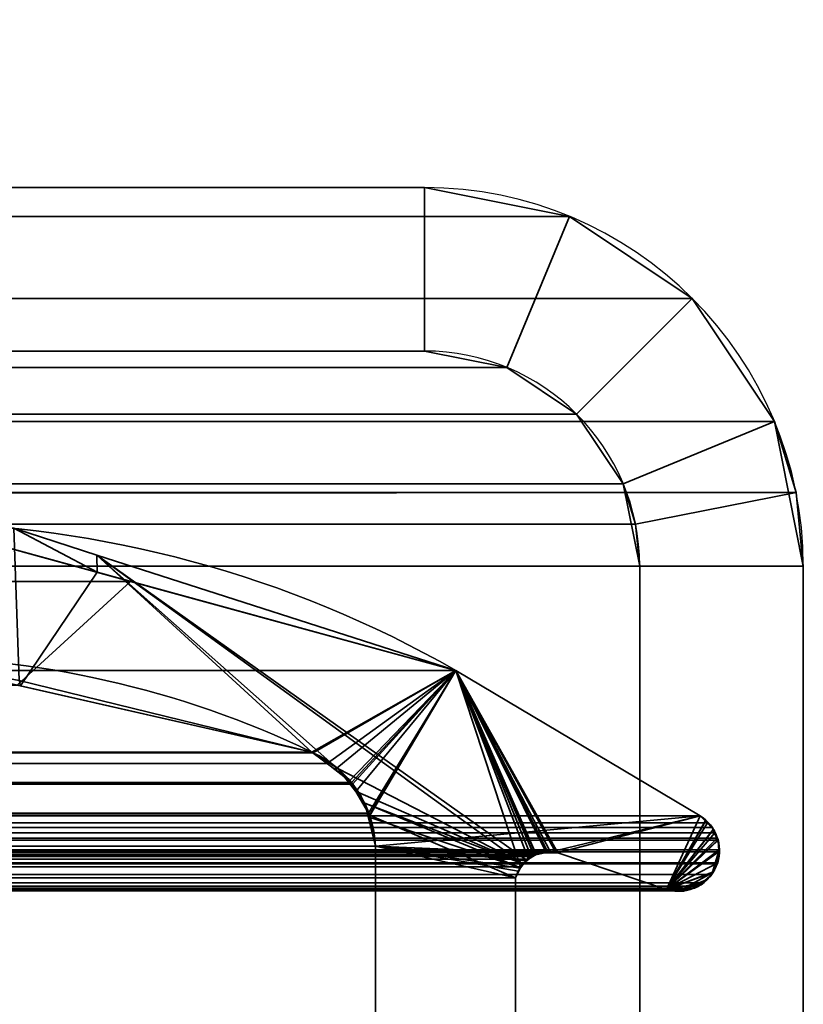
# Model space of a CAD drawing. Header units: millimetres. Extents: x -488 to 6688, y -115 to 115.
# Tile 393 of 656: x 308.45 to 314.2, y 9.71 to 16.93. Entities that reach past the tile are written whole.
import ezdxf

# ---------------------------------------------------------------- set-up
doc = ezdxf.new("R2010")
doc.units = ezdxf.units.MM
doc.layers.add('151', color=7, linetype='Continuous', true_color=0xffffff)

# ---------------------------------------------------------------- blocks, each defined once
blk = doc.blocks.new('UG_SURFACE_001')
at = {"layer": '151', "color": 252, "linetype": 'Continuous', "lineweight": 35}
for points in [[(487.5, -15, 2194.2501), (487.5, 115, 2194.2501), (-487.5, 115, 2194.2501), (-487.5, -15, 2194.2501)], [(-337.5, -15, 2044.25), (-337.5, 115, 2044.25), (337.5, 115, 2044.25), (337.5, -15, 2044.25)]]:
    blk.add_3dface(points, dxfattribs=at)
blk = doc.blocks.new('UG_SURFACE_047')
at = {"layer": '151', "color": 7, "linetype": 'Continuous', "lineweight": 35}
for points in [[(-307.686, 13.2421, 2014.936), (-309.264, 12.8098, 2016.5141), (309.264, 12.8098, 2016.5141)], [(-307.686, 13.2421, 2014.936), (309.264, 12.8098, 2016.5141), (307.686, 13.2421, 2014.936)], [(308.4338, 12.0469, 2015.6839), (307.5121, 12.2561, 2014.7622), (307.686, 13.2421, 2014.936), (309.264, 12.8098, 2016.5141)], [(309.264, 12.8098, 2016.5141), (-309.264, 12.8098, 2016.5141), (-311.652, 12.1555, 2018.9021), (311.652, 12.1555, 2018.9021)], [(309.264, 12.8098, 2016.5141), (311.652, 12.1555, 2018.9021), (310.595, 11.5565, 2017.8449), (308.4338, 12.0469, 2015.6839)], [(313.4445, 11.0875, 2020.6945), (311.652, 12.1555, 2018.9021), (-311.652, 12.1555, 2018.9021), (-313.4445, 11.0875, 2020.6945)], [(311.652, 12.1555, 2018.9021), (310.605, 11.552, 2017.8549), (310.595, 11.5565, 2017.8449)], [(310.7073, 11.4721, 2017.9574), (310.605, 11.552, 2017.8549), (311.652, 12.1555, 2018.9021)], [(311.652, 12.1555, 2018.9021), (310.886, 11.3326, 2018.136), (310.7073, 11.4721, 2017.9574)], [(310.8926, 11.3208, 2018.1425), (310.886, 11.3326, 2018.136), (311.652, 12.1555, 2018.9021)], [(311.652, 12.1555, 2018.9021), (311.0107, 11.1085, 2018.2607), (310.8926, 11.3208, 2018.1425)], [(311.0184, 11.0946, 2018.2683), (311.0107, 11.1085, 2018.2607), (311.652, 12.1555, 2018.9021)], [(311.652, 12.1555, 2018.9021), (312.1259, 10.7145, 2019.3758), (312.0888, 10.6334, 2019.3388), (311.0184, 11.0946, 2018.2683)], [(313.1971, 10.5484, 2020.447), (312.3996, 10.8171, 2019.6495), (311.652, 12.1555, 2018.9021), (313.4445, 11.0875, 2020.6945)], [(311.652, 12.1555, 2018.9021), (312.2042, 10.7898, 2019.4542), (312.1832, 10.7696, 2019.4333)], [(312.1832, 10.7696, 2019.4333), (312.1261, 10.7148, 2019.376), (311.652, 12.1555, 2018.9021)], [(311.652, 12.1555, 2018.9021), (312.3137, 10.8195, 2019.5637), (312.2388, 10.8035, 2019.4888)], [(311.652, 12.1555, 2018.9021), (312.2226, 10.8, 2019.4726), (312.2042, 10.7898, 2019.4542)], [(311.652, 12.1555, 2018.9021), (312.3439, 10.826, 2019.594), (312.3137, 10.8195, 2019.5637)], [(311.652, 12.1555, 2018.9021), (312.3996, 10.8171, 2019.6495), (312.3856, 10.8193, 2019.6357)], [(312.2388, 10.8035, 2019.4888), (312.2226, 10.8, 2019.4726), (311.652, 12.1555, 2018.9021)], [(312.3856, 10.8193, 2019.6357), (312.3439, 10.826, 2019.594), (311.652, 12.1555, 2018.9021)], [(312.1261, 10.7148, 2019.376), (312.1259, 10.7145, 2019.3758), (311.652, 12.1555, 2018.9021)], [(310.595, 11.5565, 2017.8449), (-310.595, 11.5565, 2017.8449), (-308.4338, 12.0469, 2015.6839), (308.4338, 12.0469, 2015.6839)], [(-310.7077, 11.4722, 2017.9577), (-310.595, 11.5565, 2017.8449), (310.595, 11.5565, 2017.8449)], [(310.595, 11.5565, 2017.8449), (310.605, 11.552, 2017.8549), (-310.7077, 11.4722, 2017.9577)], [(310.605, 11.552, 2017.8549), (310.7073, 11.4721, 2017.9574), (-310.7077, 11.4722, 2017.9577)], [(310.886, 11.3326, 2018.136), (-310.8725, 11.3488, 2018.1224), (-310.7077, 11.4722, 2017.9577)], [(-310.7077, 11.4722, 2017.9577), (310.7073, 11.4721, 2017.9574), (310.886, 11.3326, 2018.136)], [(310.886, 11.3326, 2018.136), (-310.8901, 11.318, 2018.1401), (-310.8725, 11.3488, 2018.1224)], [(311.0107, 11.1085, 2018.2607), (-311.0102, 11.1078, 2018.2602), (-310.8901, 11.318, 2018.1401)], [(310.886, 11.3326, 2018.136), (310.8926, 11.3208, 2018.1425), (-310.8901, 11.318, 2018.1401)], [(-310.8901, 11.318, 2018.1401), (310.8926, 11.3208, 2018.1425), (311.0107, 11.1085, 2018.2607)], [(313.4445, 11.0875, 2020.6945), (-313.4445, 11.0875, 2020.6945), (-313.4978, 11.0368, 2020.7477), (313.4978, 11.0368, 2020.7477)], [(311.0184, 11.0946, 2018.2683), (-311.0615, 10.8663, 2018.3115), (-311.0196, 11.0912, 2018.2695)], [(311.0184, 11.0946, 2018.2683), (311.0615, 10.8663, 2018.3115), (-311.0615, 10.8663, 2018.3115)], [(311.0184, 11.0946, 2018.2683), (-311.0196, 11.0912, 2018.2695), (-311.0102, 11.1078, 2018.2602)], [(-311.0102, 11.1078, 2018.2602), (311.0107, 11.1085, 2018.2607), (311.0184, 11.0946, 2018.2683)], [(311.0615, 10.8663, 2018.3115), (311.0184, 11.0946, 2018.2683), (312.0888, 10.6334, 2019.3388)], [(313.4445, 11.0875, 2020.6945), (313.4978, 11.0368, 2020.7477), (313.1971, 10.5484, 2020.447)], [(-313.5326, 11.0036, 2020.7827), (-313.5506, 10.9642, 2020.8006), (313.5506, 10.9642, 2020.8006)], [(313.5326, 11.0036, 2020.7827), (313.4978, 11.0368, 2020.7477), (-313.4978, 11.0368, 2020.7477), (-313.5326, 11.0036, 2020.7827)], [(-313.5326, 11.0036, 2020.7827), (313.5506, 10.9642, 2020.8006), (313.5326, 11.0036, 2020.7827)], [(313.4978, 11.0368, 2020.7477), (313.5326, 11.0036, 2020.7827), (313.5506, 10.9642, 2020.8006), (313.1971, 10.5484, 2020.447)], [(313.5758, 10.9091, 2020.8259), (313.5682, 10.9257, 2020.8182), (-313.5682, 10.9257, 2020.8182), (-313.5758, 10.9091, 2020.8259)], [(313.5506, 10.9642, 2020.8006), (-313.5506, 10.9642, 2020.8006), (-313.5682, 10.9257, 2020.8182), (313.5682, 10.9257, 2020.8182)], [(313.5506, 10.9642, 2020.8006), (313.5682, 10.9257, 2020.8182), (313.1971, 10.5484, 2020.447)], [(313.1971, 10.5484, 2020.447), (313.5682, 10.9257, 2020.8182), (313.5758, 10.9091, 2020.8259), (313.5839, 10.838, 2020.834)], [(-313.5758, 10.9091, 2020.8259), (-313.5839, 10.838, 2020.834), (313.5839, 10.838, 2020.834)], [(-313.5758, 10.9091, 2020.8259), (313.5839, 10.838, 2020.834), (313.5758, 10.9091, 2020.8259)], [(-311.0615, 5.7187, 2018.3115), (-311.0615, 10.8663, 2018.3115), (311.0615, 10.8663, 2018.3115), (311.0615, 5.7187, 2018.3115)], [(311.0615, 5.7187, 2018.3115), (311.0615, 10.8663, 2018.3115), (312.0888, 10.6334, 2019.3388), (312.0888, 6.3541, 2019.3388)], [(313.5854, 10.8249, 2020.8354), (-313.5839, 10.838, 2020.834), (-313.5854, 10.8249, 2020.8354)], [(-313.5854, 10.8249, 2020.8354), (-313.572, 10.7445, 2020.822), (313.572, 10.7445, 2020.822), (313.5854, 10.8249, 2020.8354)], [(313.5854, 10.8249, 2020.8354), (313.5839, 10.838, 2020.834), (-313.5839, 10.838, 2020.834)], [(312.3996, 10.8171, 2019.6495), (313.1971, 10.5484, 2020.447), (-313.1971, 10.5484, 2020.447), (-312.3996, 10.8171, 2019.6495)], [(312.3996, 10.8171, 2019.6495), (-312.3996, 10.8171, 2019.6495), (-312.3857, 10.8169, 2019.6357)], [(312.3439, 10.826, 2019.594), (-312.3857, 10.8169, 2019.6357), (-312.3131, 10.8159, 2019.5632)], [(312.3439, 10.826, 2019.594), (312.3856, 10.8193, 2019.6357), (-312.3857, 10.8169, 2019.6357)], [(-312.3857, 10.8169, 2019.6357), (312.3856, 10.8193, 2019.6357), (312.3996, 10.8171, 2019.6495)], [(-312.3131, 10.8159, 2019.5632), (312.3137, 10.8195, 2019.5637), (312.3439, 10.826, 2019.594)], [(312.3137, 10.8195, 2019.5637), (-312.3131, 10.8159, 2019.5632), (-312.26, 10.8152, 2019.51)], [(-312.26, 10.8152, 2019.51), (312.2388, 10.8035, 2019.4888), (312.3137, 10.8195, 2019.5637)], [(-312.26, 10.8152, 2019.51), (-312.2396, 10.8032, 2019.4895), (312.2388, 10.8035, 2019.4888)], [(312.2226, 10.8, 2019.4726), (312.2388, 10.8035, 2019.4888), (-312.2396, 10.8032, 2019.4895)], [(312.2042, 10.7898, 2019.4542), (-312.2396, 10.8032, 2019.4895), (-312.1823, 10.7697, 2019.4323)], [(312.2042, 10.7898, 2019.4542), (312.2226, 10.8, 2019.4726), (-312.2396, 10.8032, 2019.4895)], [(-312.1823, 10.7697, 2019.4323), (312.1832, 10.7696, 2019.4333), (312.2042, 10.7898, 2019.4542)], [(312.1832, 10.7696, 2019.4333), (-312.1823, 10.7697, 2019.4323), (-312.1634, 10.7586, 2019.4135)], [(-312.1634, 10.7586, 2019.4135), (312.1261, 10.7148, 2019.376), (312.1832, 10.7696, 2019.4333)], [(313.1971, 10.5484, 2020.447), (313.5839, 10.838, 2020.834), (313.5278, 10.6576, 2020.7777), (313.4589, 10.5964, 2020.7088)], [(313.5677, 10.736, 2020.8178), (313.5287, 10.6585, 2020.7787), (313.5278, 10.6576, 2020.7777), (313.5839, 10.838, 2020.834)], [(313.5839, 10.838, 2020.834), (313.5854, 10.8249, 2020.8354), (313.572, 10.7445, 2020.822), (313.5677, 10.736, 2020.8178)], [(313.572, 10.7445, 2020.822), (-313.572, 10.7445, 2020.822), (-313.5677, 10.736, 2020.8178), (313.5677, 10.736, 2020.8178)], [(313.5287, 10.6585, 2020.7787), (-313.5677, 10.736, 2020.8178), (-313.5287, 10.6585, 2020.7787)], [(313.5287, 10.6585, 2020.7787), (313.5677, 10.736, 2020.8178), (-313.5677, 10.736, 2020.8178)], [(-312.1634, 10.7586, 2019.4135), (-312.1286, 10.7112, 2019.3787), (312.1261, 10.7148, 2019.376)], [(312.1259, 10.7145, 2019.3758), (312.1261, 10.7148, 2019.376), (-312.1286, 10.7112, 2019.3787)], [(312.1259, 10.7145, 2019.3758), (-312.1286, 10.7112, 2019.3787), (-312.1071, 10.6819, 2019.357)], [(-312.1071, 10.6819, 2019.357), (312.0888, 10.6334, 2019.3388), (312.1259, 10.7145, 2019.3758)], [(-313.5287, 10.6585, 2020.7787), (-313.5278, 10.6576, 2020.7777), (313.5278, 10.6576, 2020.7777), (313.5287, 10.6585, 2020.7787)], [(313.5278, 10.6576, 2020.7777), (-313.5278, 10.6576, 2020.7777), (-313.4589, 10.5964, 2020.7088), (313.4589, 10.5964, 2020.7088)], [(-312.1071, 10.6819, 2019.357), (-312.0888, 10.6334, 2019.3388), (312.0888, 10.6334, 2019.3388)], [(312.0888, 6.3541, 2019.3388), (312.0888, 10.6334, 2019.3388), (-312.0888, 10.6334, 2019.3388), (-312.0888, 6.3541, 2019.3388)], [(313.4325, 10.573, 2020.6826), (-313.4589, 10.5964, 2020.7088), (-313.4325, 10.573, 2020.6826)], [(313.4325, 10.573, 2020.6826), (313.4589, 10.5964, 2020.7088), (-313.4589, 10.5964, 2020.7088)], [(313.4017, 10.558, 2020.6518), (-313.4325, 10.573, 2020.6826), (-313.4017, 10.558, 2020.6518)], [(313.4017, 10.558, 2020.6518), (313.4325, 10.573, 2020.6826), (-313.4325, 10.573, 2020.6826)], [(-313.4017, 10.558, 2020.6518), (-313.3788, 10.5549, 2020.6287), (313.3788, 10.5549, 2020.6287), (313.4017, 10.558, 2020.6518)], [(313.3788, 10.5549, 2020.6287), (-313.3788, 10.5549, 2020.6287), (-313.2904, 10.543, 2020.5405), (313.2904, 10.543, 2020.5405)], [(313.3788, 10.5549, 2020.6287), (313.2904, 10.543, 2020.5405), (313.1971, 10.5484, 2020.447), (313.4589, 10.5964, 2020.7088)], [(313.4589, 10.5964, 2020.7088), (313.4325, 10.573, 2020.6826), (313.4017, 10.558, 2020.6518), (313.3788, 10.5549, 2020.6287)], [(313.2478, 10.5372, 2020.4978), (-313.2904, 10.543, 2020.5405), (-313.2478, 10.5372, 2020.4978)], [(313.2478, 10.5372, 2020.4978), (313.2904, 10.543, 2020.5405), (-313.2904, 10.543, 2020.5405)], [(-313.2478, 10.5372, 2020.4978), (313.1971, 10.5484, 2020.447), (313.2478, 10.5372, 2020.4978)], [(-313.2478, 10.5372, 2020.4978), (-313.1971, 10.5484, 2020.447), (313.1971, 10.5484, 2020.447)], [(313.2904, 10.543, 2020.5405), (313.2478, 10.5372, 2020.4978), (313.1971, 10.5484, 2020.447)]]:
    blk.add_3dface(points, dxfattribs=at)
blk = doc.blocks.new('UG_SURFACE_048')
at = {"layer": '151', "color": 7, "linetype": 'Continuous', "lineweight": 35}
for points in [[(309.0201, 12.8766, 2016.2702), (307.686, 13.2421, 2014.936), (307.5121, 12.2561, 2014.7622), (308.4562, 12.0419, 2015.7063)], [(307.686, 13.2421, 2014.936), (309.0201, 12.8766, 2016.2702), (308.4077, 13.1992, -10.75)], [(309.0201, 12.8766, 2016.2702), (309.0182, 13.0028, -10.75), (308.4077, 13.1992, -10.75)], [(308.4077, 13.1992, -10.75), (309.0182, 13.0028, -10.75), (310.595, 11.5565, -10.75), (308.4464, 12.0828, -10.75)], [(311.652, 12.1555, -10.75), (309.0182, 13.0028, -10.75), (309.0201, 12.8766, 2016.2702)], [(309.0182, 13.0028, -10.75), (312.1424, 10.7364, -10.75), (310.7862, 11.4353, -10.75), (310.7708, 11.4451, -10.75)], [(310.7708, 11.4451, -10.75), (310.595, 11.5565, -10.75), (309.0182, 13.0028, -10.75)], [(309.0182, 13.0028, -10.75), (311.652, 12.1555, -10.75), (312.2234, 10.8004, -10.75), (312.1743, 10.7616, -10.75)], [(312.1743, 10.7616, -10.75), (312.1424, 10.7364, -10.75), (309.0182, 13.0028, -10.75)], [(308.4562, 12.0419, 2015.7063), (310.595, 11.5565, 2017.8449), (311.652, 12.1555, 2018.9021), (309.0201, 12.8766, 2016.2702)], [(309.0201, 12.8766, 2016.2702), (311.652, 12.1555, 2018.9021), (311.652, 12.1555, -10.75)], [(308.4464, 12.0828, -10.75), (308.4562, 12.0419, 2015.7063), (307.5121, 12.2561, 2014.7622)], [(311.652, 12.1555, 2018.9021), (310.595, 11.5565, 2017.8449), (310.7654, 11.429, 2018.0154)], [(310.7654, 11.429, 2018.0154), (310.8725, 11.3488, 2018.1224), (311.652, 12.1555, 2018.9021)], [(311.652, 12.1555, 2018.9021), (310.8725, 11.3488, 2018.1224), (310.9184, 11.2684, 2018.1684)], [(310.9184, 11.2684, 2018.1684), (311.0196, 11.0912, 2018.2695), (311.652, 12.1555, 2018.9021)], [(313.4445, 11.0875, 2020.6945), (311.652, 12.1555, 2018.9021), (311.0196, 11.0912, 2018.2695), (311.0206, 11.0858, 2018.2705)], [(313.4445, 11.0875, -10.75), (311.652, 12.1555, -10.75), (311.652, 12.1555, 2018.9021), (313.4445, 11.0875, 2020.6945)], [(313.1971, 10.5484, -10.75), (312.3996, 10.8171, -10.75), (311.652, 12.1555, -10.75), (313.4445, 11.0875, -10.75)], [(311.652, 12.1555, -10.75), (312.323, 10.8261, -10.75), (312.3188, 10.825, -10.75)], [(312.3188, 10.825, -10.75), (312.24, 10.8047, -10.75), (311.652, 12.1555, -10.75)], [(312.3996, 10.8171, -10.75), (312.323, 10.8261, -10.75), (311.652, 12.1555, -10.75)], [(312.24, 10.8047, -10.75), (312.2234, 10.8004, -10.75), (311.652, 12.1555, -10.75)], [(308.4562, 12.0419, 2015.7063), (308.4464, 12.0828, -10.75), (310.595, 11.5565, -10.75)], [(310.595, 11.5565, -10.75), (310.595, 11.5565, 2017.8449), (308.4562, 12.0419, 2015.7063)], [(310.7708, 11.4451, -10.75), (310.7654, 11.429, 2018.0154), (310.595, 11.5565, 2017.8449)], [(310.595, 11.5565, 2017.8449), (310.595, 11.5565, -10.75), (310.7708, 11.4451, -10.75)], [(310.7654, 11.429, 2018.0154), (310.7708, 11.4451, -10.75), (310.7862, 11.4353, -10.75)], [(310.7862, 11.4353, -10.75), (310.8725, 11.3488, 2018.1224), (310.7654, 11.429, 2018.0154)], [(310.9149, 11.2688, -10.75), (310.7862, 11.4353, -10.75), (312.1424, 10.7364, -10.75)], [(310.7862, 11.4353, -10.75), (310.9184, 11.2684, 2018.1684), (310.8725, 11.3488, 2018.1224)], [(310.7862, 11.4353, -10.75), (310.9149, 11.2688, -10.75), (310.9184, 11.2684, 2018.1684)], [(312.1424, 10.7364, -10.75), (310.9821, 11.1819, -10.75), (310.9149, 11.2688, -10.75)], [(310.9184, 11.2684, 2018.1684), (310.9149, 11.2688, -10.75), (310.9821, 11.1819, -10.75)], [(310.9821, 11.1819, -10.75), (311.0196, 11.0912, 2018.2695), (310.9184, 11.2684, 2018.1684)], [(310.9821, 11.1819, -10.75), (312.1424, 10.7364, -10.75), (312.1265, 10.7059, -10.75)], [(311.0071, 11.0825, -10.75), (310.9821, 11.1819, -10.75), (312.1265, 10.7059, -10.75)], [(311.0196, 11.0912, 2018.2695), (310.9821, 11.1819, -10.75), (311.0071, 11.0825, -10.75)], [(311.0071, 11.0825, -10.75), (311.0206, 11.0858, 2018.2705), (311.0196, 11.0912, 2018.2695)], [(311.0206, 11.0858, 2018.2705), (311.0071, 11.0825, -10.75), (311.0615, 10.8663, -10.75)], [(312.1265, 10.7059, -10.75), (312.0888, 10.6334, -10.75), (311.0615, 10.8663, -10.75), (311.0071, 11.0825, -10.75)], [(311.0206, 11.0858, 2018.2705), (311.0615, 10.8663, 2018.3115), (313.4445, 11.0875, 2020.6945)], [(311.0615, 10.8663, -10.75), (311.0615, 10.8663, 2018.3115), (311.0206, 11.0858, 2018.2705)], [(313.4445, 11.0875, 2020.6945), (311.0615, 10.8663, 2018.3115), (312.26, 10.8152, 2019.51), (312.3187, 10.816, 2019.5687)], [(312.3187, 10.816, 2019.5687), (312.3996, 10.8171, 2019.6495), (313.4445, 11.0875, 2020.6945)], [(313.4832, 11.0506, 2020.7331), (313.4445, 11.0875, 2020.6945), (312.3996, 10.8171, 2019.6495), (313.1971, 10.5484, 2020.447)], [(313.4445, 11.0875, -10.75), (313.4693, 11.0703, -10.75), (313.4834, 11.0542, -10.75), (313.1971, 10.5484, -10.75)], [(313.4693, 11.0703, -10.75), (313.4445, 11.0875, -10.75), (313.4445, 11.0875, 2020.6945)], [(313.4445, 11.0875, 2020.6945), (313.4832, 11.0506, 2020.7331), (313.4693, 11.0703, -10.75)], [(313.4832, 11.0506, 2020.7331), (313.4834, 11.0542, -10.75), (313.4693, 11.0703, -10.75)], [(313.4834, 11.0542, -10.75), (313.5407, 10.9884, -10.75), (313.1971, 10.5484, -10.75)], [(313.1971, 10.5484, 2020.447), (313.5399, 10.9877, 2020.7899), (313.5326, 11.0036, 2020.7827), (313.4832, 11.0506, 2020.7331)], [(313.1971, 10.5484, -10.75), (313.5407, 10.9884, -10.75), (313.5459, 10.9825, -10.75), (313.5698, 10.9096, -10.75)], [(313.1971, 10.5484, 2020.447), (313.5749, 10.9111, 2020.8249), (313.5399, 10.9877, 2020.7899)], [(313.5407, 10.9884, -10.75), (313.4834, 11.0542, -10.75), (313.4832, 11.0506, 2020.7331)], [(313.4832, 11.0506, 2020.7331), (313.5326, 11.0036, 2020.7827), (313.5407, 10.9884, -10.75)], [(313.5326, 11.0036, 2020.7827), (313.5399, 10.9877, 2020.7899), (313.5407, 10.9884, -10.75)], [(313.5459, 10.9825, -10.75), (313.5407, 10.9884, -10.75), (313.5399, 10.9877, 2020.7899)], [(313.5698, 10.9096, -10.75), (313.5459, 10.9825, -10.75), (313.5399, 10.9877, 2020.7899)], [(313.5399, 10.9877, 2020.7899), (313.5749, 10.9111, 2020.8249), (313.5698, 10.9096, -10.75)], [(312.0888, 10.6334, -10.75), (312.0888, 6.3541, -10.75), (311.0615, 5.7187, -10.75), (311.0615, 10.8663, -10.75)], [(311.0615, 10.8663, 2018.3115), (312.1634, 10.7586, 2019.4135), (312.1718, 10.7635, 2019.4218)], [(311.0615, 10.8663, 2018.3115), (312.1071, 10.6819, 2019.357), (312.124, 10.705, 2019.3741)], [(312.1718, 10.7635, 2019.4218), (312.2404, 10.8037, 2019.4905), (311.0615, 10.8663, 2018.3115)], [(312.2404, 10.8037, 2019.4905), (312.26, 10.8152, 2019.51), (311.0615, 10.8663, 2018.3115)], [(311.0615, 10.8663, 2018.3115), (312.0888, 10.6334, 2019.3388), (312.1071, 10.6819, 2019.357)], [(312.124, 10.705, 2019.3741), (312.1634, 10.7586, 2019.4135), (311.0615, 10.8663, 2018.3115)], [(312.0888, 6.3541, 2019.3388), (312.0888, 10.6334, 2019.3388), (311.0615, 10.8663, 2018.3115), (311.0615, 5.7187, 2018.3115)], [(311.0615, 5.7187, 2018.3115), (311.0615, 10.8663, 2018.3115), (311.0615, 10.8663, -10.75), (311.0615, 5.7187, -10.75)], [(313.5848, 10.8302, 2020.8347), (313.5758, 10.9091, 2020.8259), (313.5749, 10.9111, 2020.8249), (313.1971, 10.5484, 2020.447)], [(313.1971, 10.5484, -10.75), (313.5698, 10.9096, -10.75), (313.5835, 10.8677, -10.75), (313.5801, 10.8308, -10.75)], [(313.5835, 10.8677, -10.75), (313.5698, 10.9096, -10.75), (313.5749, 10.9111, 2020.8249)], [(313.5801, 10.8308, -10.75), (313.5835, 10.8677, -10.75), (313.5749, 10.9111, 2020.8249)], [(313.5749, 10.9111, 2020.8249), (313.5758, 10.9091, 2020.8259), (313.5801, 10.8308, -10.75)], [(313.5758, 10.9091, 2020.8259), (313.5848, 10.8302, 2020.8347), (313.5801, 10.8308, -10.75)], [(312.2234, 10.8004, -10.75), (312.2404, 10.8037, 2019.4905), (312.1718, 10.7635, 2019.4218)], [(312.1718, 10.7635, 2019.4218), (312.1743, 10.7616, -10.75), (312.2234, 10.8004, -10.75)], [(312.2234, 10.8004, -10.75), (312.24, 10.8047, -10.75), (312.2404, 10.8037, 2019.4905)], [(312.26, 10.8152, 2019.51), (312.24, 10.8047, -10.75), (312.3188, 10.825, -10.75)], [(312.26, 10.8152, 2019.51), (312.2404, 10.8037, 2019.4905), (312.24, 10.8047, -10.75)], [(312.3188, 10.825, -10.75), (312.3187, 10.816, 2019.5687), (312.26, 10.8152, 2019.51)], [(312.3187, 10.816, 2019.5687), (312.3188, 10.825, -10.75), (312.323, 10.8261, -10.75)], [(312.3187, 10.816, 2019.5687), (312.323, 10.8261, -10.75), (312.3996, 10.8171, -10.75)], [(312.3996, 10.8171, -10.75), (312.3996, 10.8171, 2019.6495), (312.3187, 10.816, 2019.5687)], [(312.3996, 10.8171, -10.75), (313.1971, 10.5484, -10.75), (313.1971, 10.5484, 2020.447), (312.3996, 10.8171, 2019.6495)], [(313.5801, 10.8308, -10.75), (313.572, 10.7445, -10.75), (313.5343, 10.6741, -10.75), (313.1971, 10.5484, -10.75)], [(313.572, 10.7445, 2020.822), (313.5854, 10.8249, 2020.8354), (313.5848, 10.8302, 2020.8347), (313.1971, 10.5484, 2020.447)], [(313.5801, 10.8308, -10.75), (313.5854, 10.8249, 2020.8354), (313.572, 10.7445, 2020.822)], [(313.572, 10.7445, 2020.822), (313.572, 10.7445, -10.75), (313.5801, 10.8308, -10.75)], [(313.5801, 10.8308, -10.75), (313.5848, 10.8302, 2020.8347), (313.5854, 10.8249, 2020.8354)], [(312.1071, 10.6819, 2019.357), (312.0888, 10.6334, -10.75), (312.1265, 10.7059, -10.75)], [(312.1265, 10.7059, -10.75), (312.124, 10.705, 2019.3741), (312.1071, 10.6819, 2019.357)], [(312.1634, 10.7586, 2019.4135), (312.124, 10.705, 2019.3741), (312.1265, 10.7059, -10.75)], [(312.1634, 10.7586, 2019.4135), (312.1265, 10.7059, -10.75), (312.1424, 10.7364, -10.75)], [(312.1634, 10.7586, 2019.4135), (312.1424, 10.7364, -10.75), (312.1743, 10.7616, -10.75)], [(312.1743, 10.7616, -10.75), (312.1718, 10.7635, 2019.4218), (312.1634, 10.7586, 2019.4135)], [(313.1971, 10.5484, 2020.447), (313.5364, 10.6738, 2020.7865), (313.572, 10.7445, 2020.822)], [(313.5364, 10.6738, 2020.7865), (313.5343, 10.6741, -10.75), (313.572, 10.7445, -10.75)], [(313.572, 10.7445, -10.75), (313.572, 10.7445, 2020.822), (313.5364, 10.6738, 2020.7865)], [(312.1071, 10.6819, 2019.357), (312.0888, 10.6334, 2019.3388), (312.0888, 10.6334, -10.75)], [(312.0888, 6.3541, -10.75), (312.0888, 10.6334, -10.75), (312.0888, 10.6334, 2019.3388), (312.0888, 6.3541, 2019.3388)], [(313.3004, 10.5385, -10.75), (313.1971, 10.5484, -10.75), (313.5343, 10.6741, -10.75)], [(313.5364, 10.6738, 2020.7865), (313.1971, 10.5484, 2020.447), (313.2478, 10.5372, 2020.4978), (313.2994, 10.5442, 2020.5495)], [(313.4785, 10.6138, 2020.7283), (313.5287, 10.6585, 2020.7787), (313.5364, 10.6738, 2020.7865), (313.2994, 10.5442, 2020.5495)], [(313.3004, 10.5385, -10.75), (313.5343, 10.6741, -10.75), (313.5197, 10.6466, -10.75), (313.4775, 10.612, -10.75)], [(313.4785, 10.6138, 2020.7283), (313.4775, 10.612, -10.75), (313.5197, 10.6466, -10.75)], [(313.5197, 10.6466, -10.75), (313.5287, 10.6585, 2020.7787), (313.4785, 10.6138, 2020.7283)], [(313.5287, 10.6585, 2020.7787), (313.5197, 10.6466, -10.75), (313.5343, 10.6741, -10.75)], [(313.5343, 10.6741, -10.75), (313.5364, 10.6738, 2020.7865), (313.5287, 10.6585, 2020.7787)], [(313.4785, 10.6138, 2020.7283), (313.2994, 10.5442, 2020.5495), (313.3969, 10.5573, 2020.6468)], [(313.3958, 10.56, -10.75), (313.3969, 10.5573, 2020.6468), (313.2994, 10.5442, 2020.5495)], [(313.2994, 10.5442, 2020.5495), (313.32, 10.5367, -10.75), (313.3958, 10.56, -10.75)], [(313.3958, 10.56, -10.75), (313.32, 10.5367, -10.75), (313.3004, 10.5385, -10.75), (313.4775, 10.612, -10.75)], [(313.4775, 10.612, -10.75), (313.425, 10.5689, -10.75), (313.3958, 10.56, -10.75)], [(313.3969, 10.5573, 2020.6468), (313.3958, 10.56, -10.75), (313.425, 10.5689, -10.75)], [(313.3969, 10.5573, 2020.6468), (313.4017, 10.558, 2020.6518), (313.4325, 10.573, 2020.6826), (313.4785, 10.6138, 2020.7283)], [(313.425, 10.5689, -10.75), (313.4017, 10.558, 2020.6518), (313.3969, 10.5573, 2020.6468)], [(313.425, 10.5689, -10.75), (313.4325, 10.573, 2020.6826), (313.4017, 10.558, 2020.6518)], [(313.4325, 10.573, 2020.6826), (313.425, 10.5689, -10.75), (313.4775, 10.612, -10.75)], [(313.4775, 10.612, -10.75), (313.4785, 10.6138, 2020.7283), (313.4325, 10.573, 2020.6826)], [(313.2478, 10.5372, 2020.4978), (313.1971, 10.5484, -10.75), (313.3004, 10.5385, -10.75)], [(313.2478, 10.5372, 2020.4978), (313.1971, 10.5484, 2020.447), (313.1971, 10.5484, -10.75)], [(313.3004, 10.5385, -10.75), (313.2994, 10.5442, 2020.5495), (313.2478, 10.5372, 2020.4978)], [(313.2994, 10.5442, 2020.5495), (313.3004, 10.5385, -10.75), (313.32, 10.5367, -10.75)]]:
    blk.add_3dface(points, dxfattribs=at)
blk = doc.blocks.new('UG_SURFACE_065')
at = {"layer": '151', "color": 252, "linetype": 'Continuous', "lineweight": 35}
for points in [[(311.42, 15.7, 2018.6701), (-311.42, 15.7, 2018.6701), (-312.4838, 15.4884, 2019.7339), (312.4838, 15.4884, 2019.7339)], [(-311.42, 15.7, 2018.6701), (311.42, 15.7, 2018.6701), (303.1802, 15.7, 2010.4303), (-303.1802, 15.7, 2010.4303)], [(311.42, 14.5, 2018.6701), (303.1802, 14.5, 2010.4303), (303.1802, 15.7, 2010.4303), (311.42, 15.7, 2018.6701)], [(311.42, 15.7, 2018.6701), (312.4838, 15.4884, 2019.7339), (312.0247, 14.3797, 2019.2747), (311.42, 14.5, 2018.6701)], [(312.4838, 15.4884, 2019.7339), (-312.4838, 15.4884, 2019.7339), (-313.3858, 14.8858, 2020.6358), (313.3858, 14.8858, 2020.6358)], [(312.4838, 15.4884, 2019.7339), (313.3858, 14.8858, 2020.6358), (312.5372, 14.0372, 2019.7873), (312.0247, 14.3797, 2019.2747)], [(313.3858, 14.8858, 2020.6358), (-313.3858, 14.8858, 2020.6358), (-313.9884, 13.9839, 2021.2383), (313.9884, 13.9839, 2021.2383)], [(312.8797, 13.5246, 2020.1297), (312.5372, 14.0372, 2019.7873), (313.3858, 14.8858, 2020.6358), (313.9884, 13.9839, 2021.2383)], [(312.0247, 14.3797, 2019.2747), (-312.0247, 14.3797, 2019.2747), (-311.42, 14.5, 2018.6701), (311.42, 14.5, 2018.6701)], [(-311.42, 14.5, 2018.6701), (-303.1802, 14.5, 2010.4303), (303.1802, 14.5, 2010.4303), (311.42, 14.5, 2018.6701)], [(312.5372, 14.0372, 2019.7873), (-312.5372, 14.0372, 2019.7873), (-312.0247, 14.3797, 2019.2747), (312.0247, 14.3797, 2019.2747)], [(312.8797, 13.5246, 2020.1297), (-312.8797, 13.5246, 2020.1297), (-312.5372, 14.0372, 2019.7873), (312.5372, 14.0372, 2019.7873)], [(314.1466, 13.4624, 2021.3966), (313.9884, 13.9839, 2021.2383), (-313.9884, 13.9839, 2021.2383), (-314.1466, 13.4624, 2021.3966)], [(312.9697, 13.2282, 2020.2196), (312.8797, 13.5246, 2020.1297), (313.9884, 13.9839, 2021.2383), (314.1466, 13.4624, 2021.3966)], [(-312.9697, 13.2282, 2020.2196), (-312.8797, 13.5246, 2020.1297), (312.8797, 13.5246, 2020.1297), (312.9697, 13.2282, 2020.2196)], [(-314.2, 12.92, 2021.45), (314.2, 12.92, 2021.45), (314.1466, 13.4624, 2021.3966)], [(-314.1466, 13.4624, 2021.3966), (-314.2, 12.92, 2021.45), (314.1466, 13.4624, 2021.3966)], [(313, 12.92, 2020.2501), (312.9697, 13.2282, 2020.2196), (314.1466, 13.4624, 2021.3966), (314.2, 12.92, 2021.45)], [(312.9697, 13.2282, 2020.2196), (-313, 12.92, 2020.2501), (-312.9697, 13.2282, 2020.2196)], [(312.9697, 13.2282, 2020.2196), (313, 12.92, 2020.2501), (-313, 12.92, 2020.2501)], [(-314.2, -22.22, 2021.45), (314.2, -22.22, 2021.45), (314.2, 12.92, 2021.45), (-314.2, 12.92, 2021.45)], [(-313, -22.22, 2020.2501), (-313, 12.92, 2020.2501), (313, 12.92, 2020.2501), (313, -22.22, 2020.2501)], [(314.2, 12.92, 2021.45), (314.2, -22.22, 2021.45), (313, -22.22, 2020.2501), (313, 12.92, 2020.2501)]]:
    blk.add_3dface(points, dxfattribs=at)
blk = doc.blocks.new('UG_SURFACE_066')
at = {"layer": '151', "color": 252, "linetype": 'Continuous', "lineweight": 35}
for points in [[(311.42, 15.7, 2018.6701), (311.42, 15.7, -10.75), (303.1802, 15.7, -10.75), (303.1802, 15.7, 2010.4303)], [(311.42, 14.5, -10.75), (303.1802, 14.5, -10.75), (303.1802, 15.7, -10.75), (311.42, 15.7, -10.75)], [(311.42, 15.7, 2018.6701), (303.1802, 15.7, 2010.4303), (303.1802, 14.5, 2010.4303), (311.42, 14.5, 2018.6701)], [(312.4838, 15.4884, 2019.7339), (312.4838, 15.4884, -10.75), (311.42, 15.7, -10.75), (311.42, 15.7, 2018.6701)], [(311.42, 15.7, -10.75), (312.4838, 15.4884, -10.75), (312.0247, 14.3797, -10.75), (311.42, 14.5, -10.75)], [(311.42, 14.5, 2018.6701), (312.0247, 14.3797, 2019.2747), (312.4838, 15.4884, 2019.7339), (311.42, 15.7, 2018.6701)], [(312.4838, 15.4884, -10.75), (313.3858, 14.8858, -10.75), (312.5372, 14.0372, -10.75), (312.0247, 14.3797, -10.75)], [(312.0247, 14.3797, 2019.2747), (312.5372, 14.0372, 2019.7873), (313.3858, 14.8858, 2020.6358), (312.4838, 15.4884, 2019.7339)], [(313.3858, 14.8858, 2020.6358), (313.3858, 14.8858, -10.75), (312.4838, 15.4884, -10.75), (312.4838, 15.4884, 2019.7339)], [(313.3858, 14.8858, -10.75), (313.9884, 13.9839, -10.75), (312.8797, 13.5246, -10.75), (312.5372, 14.0372, -10.75)], [(313.9884, 13.9839, 2021.2383), (313.3858, 14.8858, 2020.6358), (312.5372, 14.0372, 2019.7873), (312.8797, 13.5246, 2020.1297)], [(313.9884, 13.9839, 2021.2383), (313.9884, 13.9839, -10.75), (313.3858, 14.8858, -10.75), (313.3858, 14.8858, 2020.6358)], [(311.42, 14.5, 2018.6701), (303.1802, 14.5, 2010.4303), (303.1802, 14.5, -10.75), (311.42, 14.5, -10.75)], [(311.42, 14.5, 2018.6701), (311.42, 14.5, -10.75), (312.0247, 14.3797, -10.75), (312.0247, 14.3797, 2019.2747)], [(312.0247, 14.3797, 2019.2747), (312.0247, 14.3797, -10.75), (312.5372, 14.0372, -10.75), (312.5372, 14.0372, 2019.7873)], [(312.5372, 14.0372, 2019.7873), (312.5372, 14.0372, -10.75), (312.8797, 13.5246, -10.75), (312.8797, 13.5246, 2020.1297)], [(313, 12.92, -10.75), (312.8797, 13.5246, -10.75), (313.9884, 13.9839, -10.75), (314.2, 12.92, -10.75)], [(314.1466, 13.4624, 2021.3966), (313.9884, 13.9839, 2021.2383), (312.8797, 13.5246, 2020.1297), (312.9697, 13.2282, 2020.2196)], [(314.2, 12.92, -10.75), (313.9884, 13.9839, -10.75), (313.9884, 13.9839, 2021.2383)], [(313.9884, 13.9839, 2021.2383), (314.1466, 13.4624, 2021.3966), (314.2, 12.92, -10.75)], [(313, 12.92, -10.75), (312.9697, 13.2282, 2020.2196), (312.8797, 13.5246, 2020.1297)], [(312.8797, 13.5246, 2020.1297), (312.8797, 13.5246, -10.75), (313, 12.92, -10.75)], [(314.2, 12.92, 2021.45), (314.1466, 13.4624, 2021.3966), (312.9697, 13.2282, 2020.2196), (313, 12.92, 2020.2501)], [(314.1466, 13.4624, 2021.3966), (314.2, 12.92, 2021.45), (314.2, 12.92, -10.75)], [(313, 12.92, -10.75), (313, 12.92, 2020.2501), (312.9697, 13.2282, 2020.2196)], [(313, -22.22, 2020.2501), (313, 12.92, 2020.2501), (313, 12.92, -10.75), (313, -22.22, -10.75)], [(314.2, 12.92, -10.75), (314.2, -22.22, -10.75), (313, -22.22, -10.75), (313, 12.92, -10.75)], [(313, 12.92, 2020.2501), (313, -22.22, 2020.2501), (314.2, -22.22, 2021.45), (314.2, 12.92, 2021.45)]]:
    blk.add_3dface(points, dxfattribs=at)

msp = doc.modelspace()

# ---------------------------------------------------------------- linework, layer by layer
at = {"layer": '151', "color": 251, "linetype": 'Continuous', "lineweight": -3, "true_color": 0x636466}
for p, q in [((311.42, 15.7, 2018.67), (-311.42, 15.7, 2018.67)), ((311.42, 15.7, 2018.67), (303.1802, 15.7, 2010.4302)), ((311.42, 15.7, 2018.67), (303.1802, 15.7, 2010.4302)), ((311.42, 15.7, -10.75), (303.1802, 15.7, -10.75)), ((311.42, 15.7, -10.75), (311.42, 15.7, 2018.67)), ((311.42, 14.5, 2018.67), (-311.42, 14.5, 2018.67)), ((311.42, 14.5, 2018.67), (303.1802, 14.5, 2010.4302)), ((311.42, 14.5, -10.75), (303.1802, 14.5, -10.75)), ((311.42, 14.5, 2018.67), (303.1802, 14.5, 2010.4302)), ((311.42, 14.5, -10.75), (311.42, 14.5, 2018.67)), ((314.2, 12.92, 2021.45), (-314.2, 12.92, 2021.45)), ((313, 12.92, 2020.25), (-313, 12.92, 2020.25)), ((313, -22.22, 2020.25), (313, 12.92, 2020.25)), ((313, 12.92, -10.75), (313, 12.92, 2020.25)), ((313, -22.22, 2020.25), (313, 12.92, 2020.25)), ((313, -22.22, -10.75), (313, 12.92, -10.75)), ((314.2, -22.22, -10.75), (314.2, 12.92, -10.75)), ((314.2, -22.22, 2021.45), (314.2, 12.92, 2021.45)), ((314.2, -22.22, 2021.45), (314.2, 12.92, 2021.45)), ((314.2, 12.92, -10.75), (314.2, 12.92, 2021.45)), ((311.652, 12.1555, 2018.902), (-311.652, 12.1555, 2018.902)), ((313.4445, 11.0875, 2020.6945), (311.652, 12.1555, 2018.902)), ((313.4445, 11.0875, 2020.6945), (311.652, 12.1555, 2018.902)), ((311.652, 12.1555, -10.75), (311.652, 12.1555, 2018.902)), ((313.4445, 11.0875, -10.75), (311.652, 12.1555, -10.75)), ((-310.595, 11.5565, 2017.845), (310.595, 11.5565, 2017.845)), ((310.595, 11.5565, 2017.845), (310.595, 11.5565, -10.75)), ((313.4445, 11.0875, 2020.6945), (-313.4445, 11.0875, 2020.6945)), ((313.4445, 11.0875, -10.75), (313.4445, 11.0875, 2020.6945)), ((-311.0615, 10.8663, 2018.3115), (311.0615, 10.8663, 2018.3115)), ((311.0615, 10.8663, 2018.3115), (311.0615, 10.8663, -10.75)), ((311.0615, 10.8663, 2018.3115), (311.0615, 5.7187, 2018.3115)), ((311.0615, 10.8663, 2018.3115), (311.0615, 5.7187, 2018.3115)), ((311.0615, 5.7187, -10.75), (311.0615, 10.8663, -10.75)), ((312.3996, 10.8171, 2019.6496), (-312.3996, 10.8171, 2019.6496)), ((312.3996, 10.8171, -10.75), (313.1971, 10.5484, -10.75)), ((312.3996, 10.8171, -10.75), (312.3996, 10.8171, 2019.6496)), ((312.3996, 10.8171, 2019.6496), (313.1971, 10.5484, 2020.4471)), ((312.3996, 10.8171, 2019.6496), (313.1971, 10.5484, 2020.4471)), ((313.572, 10.7445, 2020.822), (-313.572, 10.7445, 2020.822)), ((313.572, 10.7445, -10.75), (313.572, 10.7445, 2020.822)), ((312.0888, 10.6334, 2019.3388), (-312.0888, 10.6334, 2019.3388)), ((312.0888, 6.3541, 2019.3388), (312.0888, 10.6334, 2019.3388)), ((312.0888, 10.6334, -10.75), (312.0888, 10.6334, 2019.3388)), ((312.0888, 10.6334, 2019.3388), (312.0888, 6.3541, 2019.3388)), ((312.0888, 6.3541, -10.75), (312.0888, 10.6334, -10.75)), ((313.1971, 10.5484, 2020.4471), (-313.1971, 10.5484, 2020.4471)), ((313.1971, 10.5484, -10.75), (313.1971, 10.5484, 2020.4471))]:
    msp.add_line(p, q, dxfattribs=at)
for radius in [2.78, 1.58]:
    msp.add_arc((311.42, 12.92, -10.75), radius, 0, 90, dxfattribs=at)
at = {"layer": '151', "color": 251, "linetype": 'Continuous', "lineweight": -3, "true_color": 0x636466, "extrusion": (-0.707107, -6.12323e-17, 0.707107)}
for major_axis, start_param, end_param in [((-2.78, 0, -2.78), 3.141593, 4.712389), ((2.78, 0, 2.78), 0, 1.570796), ((-1.58, 0, -1.58), 3.141593, 4.712389), ((1.58, 0, 1.58), 0, 1.570796)]:
    msp.add_ellipse((311.42, 12.92, 2018.67), major_axis=major_axis, ratio=0.707107, start_param=start_param, end_param=end_param, dxfattribs=at)
at = {"layer": '151', "color": 251, "linetype": 'Continuous', "lineweight": -3, "true_color": 0x636466}
for points in [[(311.652, 12.1555, -10.75), (309.1854, 13.5654, -10.75), (306.1674, 13.6068, -10.75), (303.663, 12.2666, -10.75)], [(303.663, 12.2666, 2010.913), (306.1674, 13.6068, 2013.4174), (309.1854, 13.5654, 2016.4354), (311.652, 12.1555, 2018.902)], [(303.663, 12.2666, 2010.913), (306.1674, 13.6068, 2013.4174), (309.1854, 13.5654, 2016.4354), (311.652, 12.1555, 2018.902)], [(304.4322, 11.5427, 2011.6822), (306.3766, 12.4889, 2013.6266), (308.6467, 12.4942, 2015.8967), (310.595, 11.5565, 2017.845)], [(310.595, 11.5565, -10.75), (308.6467, 12.4942, -10.75), (306.3766, 12.4889, -10.75), (304.4322, 11.5427, -10.75)], [(310.595, 11.5565, 2017.845), (308.6467, 12.4942, 2015.8967), (306.3766, 12.4889, 2013.6266), (304.4322, 11.5427, 2011.6822)], [(311.0615, 10.8663, -10.75), (311.0498, 11.1661, -10.75), (310.869, 11.4337, -10.75), (310.595, 11.5565, -10.75)], [(311.0615, 10.8663, 2018.3115), (311.0498, 11.1661, 2018.2998), (310.869, 11.4337, 2018.119), (310.595, 11.5565, 2017.845)], [(310.595, 11.5565, 2017.845), (310.869, 11.4337, 2018.119), (311.0498, 11.1661, 2018.2998), (311.0615, 10.8663, 2018.3115)], [(313.4445, 11.0875, 2020.6945), (313.5603, 11.0157, 2020.8103), (313.6123, 10.8744, 2020.8623), (313.572, 10.7445, 2020.822)], [(313.572, 10.7445, -10.75), (313.6123, 10.8744, -10.75), (313.5603, 11.0157, -10.75), (313.4445, 11.0875, -10.75)], [(313.4445, 11.0875, 2020.6945), (313.5603, 11.0157, 2020.8103), (313.6123, 10.8744, 2020.8623), (313.572, 10.7445, 2020.822)], [(312.0888, 10.6334, -10.75), (312.1281, 10.7757, -10.75), (312.2658, 10.8542, -10.75), (312.3996, 10.8171, -10.75)], [(312.0888, 10.6334, 2019.3388), (312.1281, 10.7757, 2019.3781), (312.2658, 10.8542, 2019.5158), (312.3996, 10.8171, 2019.6496)], [(312.3996, 10.8171, 2019.6496), (312.2658, 10.8542, 2019.5158), (312.1281, 10.7757, 2019.3781), (312.0888, 10.6334, 2019.3388)], [(313.572, 10.7445, 2020.822), (313.5224, 10.587, 2020.7724), (313.3546, 10.4992, 2020.6046), (313.1971, 10.5484, 2020.4471)], [(313.1971, 10.5484, -10.75), (313.3546, 10.4992, -10.75), (313.5224, 10.587, -10.75), (313.572, 10.7445, -10.75)], [(313.572, 10.7445, 2020.822), (313.5224, 10.587, 2020.7724), (313.3546, 10.4992, 2020.6046), (313.1971, 10.5484, 2020.4471)]]:
    msp.add_open_spline(points, degree=3, dxfattribs=at)

# ---------------------------------------------------------------- block references
for name in ['UG_SURFACE_001', 'UG_SURFACE_065', 'UG_SURFACE_066', 'UG_SURFACE_047', 'UG_SURFACE_048']:
    msp.add_blockref(name, (0, 0), dxfattribs=at)

doc.saveas('drawing.dxf')
